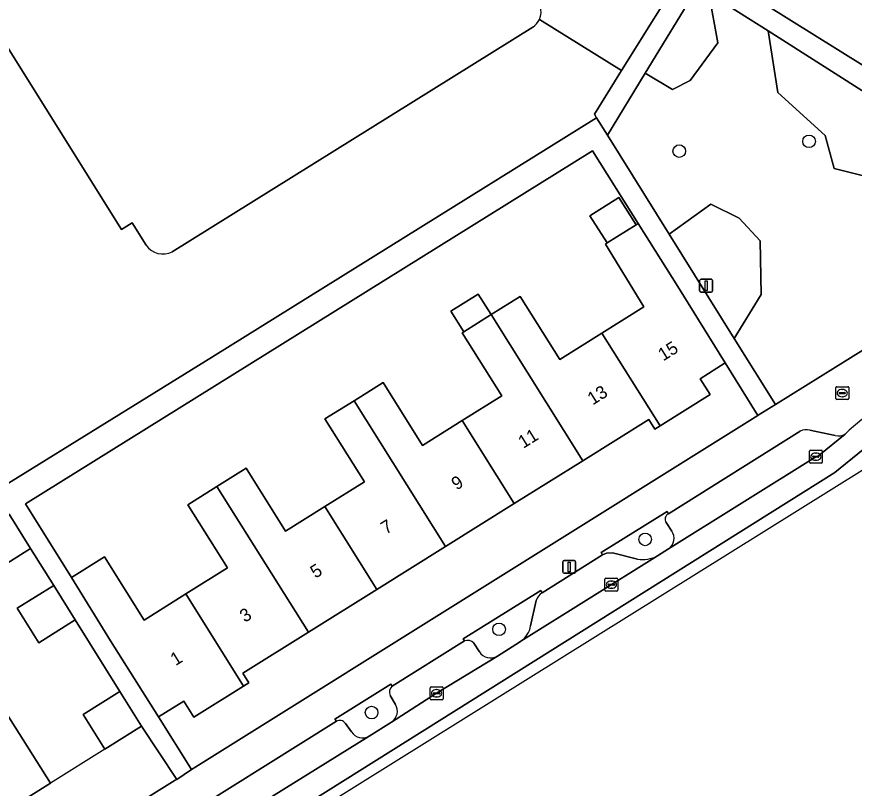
# Model space of a CAD drawing. Extents: x 159352 to 160617, y 385888 to 387323.
# Drawn here: x 159922.1 to 159986.9, y 386063.9 to 386123.6 of the extents above; entities that cross this region are included whole.
import ezdxf

# ---------------------------------------------------------------- set-up
doc = ezdxf.new("R2010")
doc.units = 0
for name, color, linetype in [('IMGEO_Boom', 7, 'Continuous'), ('IMGEO_Brandkraan', 7, 'Continuous'), ('IMGEO_Erf', 7, 'Continuous'), ('IMGEO_Fietspad_open', 7, 'Continuous'), ('IMGEO_Groenvoorziening', 7, 'Continuous'), ('IMGEO_Haag', 7, 'Continuous'), ('IMGEO_Kolk', 7, 'Continuous'), ('IMGEO_Lichtmast', 7, 'Continuous'), ('IMGEO_Muur', 7, 'Continuous'), ('IMGEO_Pand', 7, 'Continuous'), ('IMGEO_Pand_nummerreeks', 7, 'Continuous'), ('IMGEO_Parkeervlak_open', 7, 'Continuous'), ('IMGEO_Rijbaan_regionaal_gesloten', 7, 'Continuous'), ('IMGEO_Voetpad_open', 7, 'Continuous')]:
    doc.layers.add(name, color=color, linetype=linetype)

msp = doc.modelspace()

# ---------------------------------------------------------------- linework, layer by layer
at = {"layer": 'IMGEO_Boom'}
for centre in [(159983.382, 386113.955), (159973.339, 386113.196), (159970.707, 386083.151), (159959.409, 386076.193), (159949.55, 386069.754)]:
    msp.add_circle(centre, 0.489, dxfattribs=at)
at = {"layer": 'IMGEO_Brandkraan'}
for p, q in [((159985.446, 386094.044), (159985.446, 386094.896)), ((159985.521, 386094.97), (159986.373, 386094.97)), ((159985.705, 386094.464), (159985.705, 386094.476)), ((159986.143, 386094.427), (159985.745, 386094.427)), ((159985.748, 386094.513), (159986.146, 386094.513)), ((159985.934, 386094.75), (159985.959, 386094.75)), ((159986.189, 386094.476), (159986.189, 386094.464)), ((159986.447, 386094.896), (159986.447, 386094.044)), ((159986.373, 386093.97), (159985.521, 386093.97)), ((159985.957, 386094.19), (159985.932, 386094.19))]:
    msp.add_line(p, q, dxfattribs=at)
for points in [[(159985.446, 386094.044), (159985.446, 386094.896)], [(159985.521, 386094.97), (159986.373, 386094.97)], [(159986.447, 386094.896), (159986.447, 386094.044)], [(159986.373, 386093.97), (159985.521, 386093.97)]]:
    msp.add_lwpolyline(points, dxfattribs=at)
for centre, radius, start, end in [((159985.523, 386094.894), 0.0765, 91.55205, 178.44795), ((159985.523, 386094.894), 0.0765, 91.55205, 178.44795), ((159985.745, 386094.473), 0.0403, 85.87752, 175.75265), ((159985.742, 386094.463), 0.0366, 178.93798, 274.71019), ((159986.146, 386094.47), 0.043, 264.86636, 352.45326), ((159986.15, 386094.475), 0.0386, 1.73085, 96.63898), ((159986.371, 386094.894), 0.0765, 1.55205, 88.44795), ((159986.371, 386094.894), 0.0765, 1.55205, 88.44795), ((159985.523, 386094.046), 0.0765, 181.55205, 268.44795), ((159985.523, 386094.046), 0.0765, 181.55205, 268.44795), ((159986.371, 386094.046), 0.0765, 271.55205, 358.44795), ((159986.371, 386094.046), 0.0765, 271.55205, 358.44795)]:
    msp.add_arc(centre, radius, start, end, dxfattribs=at)
for centre, major_axis, ratio, start_param, end_param in [((159985.933, 386094.47), (-0.387, 0.002), 0.722429, 4.712389, 7.853982), ((159985.958, 386094.47), (-0.39, 0.002), 0.717154, 1.570796, 4.712389)]:
    msp.add_ellipse(centre, major_axis=major_axis, ratio=ratio, start_param=start_param, end_param=end_param, dxfattribs=at)
at = {"layer": 'IMGEO_Erf'}
for points in [[(159932.111, 386105.92), (159931.024, 386107.659), (159930.202, 386107.144), (159910.666, 386138.39)], [(159886.916, 386125.918), (159890.389, 386120.378), (159893.731, 386115.046), (159896.246, 386116.644), (159899.537, 386111.291), (159897.077, 386109.708), (159900.427, 386104.363), (159903.882, 386098.852), (159905.87, 386100.099), (159909.119, 386094.952), (159906.529, 386093.317), (159909.878, 386087.98), (159912.483, 386089.624), (159915.443, 386084.936), (159912.825, 386083.283), (159913.327, 386082.482), (159937.244, 386097.279), (159966.953, 386115.783), (159966.78, 386116.061), (159968.879, 386119.426), (159962.526, 386123.39)], [(159962.008, 386122.801), (159934.136, 386105.396)]]:
    msp.add_lwpolyline(points, dxfattribs=at)
for points in [[(159967.628, 386106.005), (159967.762, 386106.089), (159966.436, 386108.194), (159968.675, 386109.604), (159970.008, 386107.487), (159970.166, 386107.585), (159966.624, 386113.21), (159922.796, 386085.912), (159926.343, 386080.191), (159928.894, 386081.791), (159931.954, 386076.911), (159935.181, 386078.935), (159938.409, 386080.959), (159935.349, 386085.839), (159937.594, 386087.247), (159939.839, 386088.655), (159942.894, 386083.783), (159945.944, 386085.696), (159948.994, 386087.608), (159945.945, 386092.471), (159948.19, 386093.879), (159950.435, 386095.287), (159953.484, 386090.424), (159956.547, 386092.344), (159959.61, 386094.265), (159956.555, 386099.136), (159956.684, 386099.217), (159955.689, 386100.804), (159957.805, 386102.131), (159958.8, 386100.544), (159961.045, 386101.952), (159964.1, 386097.081), (159967.353, 386099.121), (159970.606, 386101.161)], [(159979.433, 386092.751), (159976.902, 386096.818), (159974.969, 386095.584), (159975.737, 386094.354), (159971.86, 386091.934), (159971.458, 386091.683), (159970.992, 386092.43), (159965.889, 386089.24), (159960.576, 386085.92), (159955.263, 386082.6), (159949.963, 386079.287), (159944.663, 386075.975), (159939.601, 386072.811), (159940.067, 386072.065), (159939.652, 386071.806), (159935.806, 386069.406), (159935.033, 386070.644), (159933.065, 386069.416), (159935.623, 386065.337), (159935.955, 386065.556), (159959.343, 386080.17)], [(159926.639, 386076.921), (159923.811, 386075.157), (159922.149, 386077.821), (159924.978, 386079.585), (159923.18, 386082.451), (159920.343, 386080.671), (159918.676, 386083.327), (159914.439, 386080.687), (159917.904, 386075.152), (159921.248, 386069.812), (159924.714, 386064.277), (159916.68, 386059.249), (159913.214, 386064.762), (159909.974, 386069.916), (159909.386, 386069.547), (159905.809, 386075.262), (159903.963, 386074.085), (159916.785, 386053.532), (159934.371, 386064.508), (159934.48, 386064.58), (159931.759, 386068.693), (159928.924, 386066.924), (159927.247, 386069.59), (159930.084, 386071.376)]]:
    msp.add_lwpolyline(points, close=True, dxfattribs=at)
for centre, radius, start, end in [((159961.25, 386123.99), 1.41, 302.51948, 334.82006), ((159933.433, 386106.854), 1.618, 215.23234, 295.75178)]:
    msp.add_arc(centre, radius, start, end, dxfattribs=at)
at = {"layer": 'IMGEO_Fietspad_open'}
for points in [[(159846.766, 386001.708), (159890.661, 386028.937), (159920.298, 386047.584), (159946.201, 386063.73), (159985.375, 386088.326), (159989.333, 386091.543), (159991.642, 386093.359), (159999.724, 386098.31), (160002.357, 386099.871), (160004.347, 386101.103)], [(159986.171, 386091.307), (159984.135, 386089.655), (159983.908, 386089.552), (159972.511, 386082.433), (159971.66, 386081.876), (159961.089, 386075.268), (159960.976, 386075.198), (159959.278, 386074.123), (159954.581, 386071.244), (159951.094, 386069.018), (159949.363, 386067.932), (159940.312, 386062.292), (159931.486, 386056.745), (159929.712, 386055.64), (159924.496, 386052.369), (159919.333, 386049.136)]]:
    msp.add_lwpolyline(points, dxfattribs=at)
msp.add_arc((160012.022, 386063.224), 38.169, 122.37979, 132.63035, dxfattribs=at)
at = {"layer": 'IMGEO_Groenvoorziening'}
for points in [[(159974.803, 386125.957), (159975.637, 386125.425), (159980.211, 386122.505), (159988.591, 386117.155), (159992.478, 386111.476), (159994.808, 386108.073), (159996.424, 386108.796), (159989.545, 386118.589), (159974.302, 386128.122), (159974.018, 386127.661), (159968.879, 386119.426), (159966.78, 386116.061), (159966.953, 386115.783), (159967.789, 386114.441), (159970.713, 386119.241)], [(159972.827, 386117.964), (159974.186, 386118.669), (159976.319, 386121.576), (159975.637, 386125.425), (159974.803, 386125.957), (159970.713, 386119.241)], [(159996.424, 386108.796), (159994.808, 386108.073), (159992.478, 386111.476), (159989.967, 386110.704), (159985.333, 386111.865), (159984.617, 386114.411), (159980.967, 386117.727), (159980.211, 386122.505), (159975.637, 386125.425), (159976.319, 386121.576), (159974.186, 386118.669), (159972.827, 386117.964), (159970.713, 386119.241), (159967.789, 386114.441), (159972.561, 386106.782), (159975.773, 386109.104), (159977.982, 386108.015), (159979.604, 386106.261), (159979.677, 386102.092), (159977.599, 386098.694), (159980.779, 386093.589), (159995.862, 386102.985), (159999.145, 386104.922)], [(159988.591, 386117.155), (159980.211, 386122.505), (159980.967, 386117.727), (159984.617, 386114.411), (159985.333, 386111.865), (159989.967, 386110.704), (159992.478, 386111.476)], [(159977.599, 386098.694), (159979.677, 386102.092), (159979.604, 386106.261), (159977.982, 386108.015), (159975.773, 386109.104), (159972.561, 386106.782)]]:
    msp.add_lwpolyline(points, close=True, dxfattribs=at)
for points in [[(159972.504, 386085.14), (159972.397, 386085.318), (159967.308, 386082.133), (159967.416, 386081.968), (159967.719, 386082.096), (159968.175, 386082.115), (159970.117, 386081.629)], [(159972.76, 386083.798), (159972.341, 386084.455)], [(159971.66, 386081.876), (159972.511, 386082.433)], [(159962.736, 386079.028), (159962.628, 386079.203), (159956.645, 386075.454), (159956.729, 386075.305)], [(159961.845, 386076.457), (159962.288, 386078.415)], [(159957.454, 386075.127), (159957.884, 386074.464)], [(159959.278, 386074.123), (159960.976, 386075.198), (159961.089, 386075.268)], [(159951.137, 386071.798), (159951.032, 386071.946), (159946.695, 386069.251), (159946.824, 386069.075)], [(159951.403, 386070.383), (159950.992, 386071.075)], [(159947.521, 386068.905), (159948.002, 386068.266)], [(159949.363, 386067.932), (159951.094, 386069.018)]]:
    msp.add_lwpolyline(points, dxfattribs=at)
for centre, radius, start, end in [((159972.705, 386084.73), 0.456, 116.11989, 217.1102), ((159971.998, 386083.232), 0.949, 302.68824, 36.63559), ((159970.537, 386083.949), 2.357, 259.73859, 298.45065), ((159963.189, 386078.227), 0.921, 119.48996, 168.18898), ((159960.093, 386076.736), 1.774, 304.14737, 350.95391), ((159956.951, 386074.642), 0.699, 43.91673, 108.49476), ((159958.759, 386075.023), 1.039, 212.56438, 299.94412), ((159951.509, 386071.347), 0.584, 129.53741, 207.78177), ((159950.519, 386069.866), 1.024, 304.13398, 30.35547), ((159947.088, 386068.644), 0.506, 31.10303, 121.48305), ((159948.849, 386068.776), 0.988, 211.04802, 301.3753)]:
    msp.add_arc(centre, radius, start, end, dxfattribs=at)
at = {"layer": 'IMGEO_Haag'}
msp.add_lwpolyline([(159974.803, 386125.957), (159975.637, 386125.425), (159980.211, 386122.505), (159988.591, 386117.155), (159992.478, 386111.476), (159994.808, 386108.073), (159996.424, 386108.796), (159989.545, 386118.589), (159974.302, 386128.122), (159974.018, 386127.661), (159968.879, 386119.426), (159966.78, 386116.061), (159966.953, 386115.783), (159967.789, 386114.441), (159970.713, 386119.241)], close=True, dxfattribs=at)
at = {"layer": 'IMGEO_Kolk'}
for p, q in [((159983.406, 386089.127), (159983.406, 386089.979)), ((159983.481, 386090.053), (159984.333, 386090.053)), ((159984.407, 386089.979), (159984.407, 386089.127)), ((159983.665, 386089.547), (159983.665, 386089.559)), ((159984.103, 386089.51), (159983.705, 386089.51)), ((159983.708, 386089.596), (159984.106, 386089.596)), ((159983.917, 386089.273), (159983.892, 386089.273)), ((159983.894, 386089.833), (159983.919, 386089.833)), ((159984.149, 386089.559), (159984.149, 386089.547)), ((159984.333, 386089.053), (159983.481, 386089.053)), ((159967.598, 386079.225), (159967.598, 386080.077)), ((159967.673, 386080.151), (159968.525, 386080.151)), ((159967.857, 386079.645), (159967.857, 386079.657)), ((159968.295, 386079.608), (159967.897, 386079.608)), ((159967.9, 386079.694), (159968.298, 386079.694)), ((159968.086, 386079.931), (159968.111, 386079.931)), ((159968.341, 386079.657), (159968.341, 386079.645)), ((159968.599, 386080.077), (159968.599, 386079.225)), ((159968.525, 386079.151), (159967.673, 386079.151)), ((159968.109, 386079.371), (159968.084, 386079.371)), ((159954.154, 386071.745), (159955.006, 386071.745)), ((159954.079, 386070.819), (159954.079, 386071.671)), ((159954.338, 386071.239), (159954.338, 386071.251)), ((159954.776, 386071.202), (159954.378, 386071.202)), ((159954.381, 386071.288), (159954.779, 386071.288)), ((159954.567, 386071.525), (159954.592, 386071.525)), ((159954.822, 386071.251), (159954.822, 386071.239)), ((159955.08, 386071.671), (159955.08, 386070.819)), ((159955.006, 386070.745), (159954.154, 386070.745)), ((159954.59, 386070.965), (159954.565, 386070.965))]:
    msp.add_line(p, q, dxfattribs=at)
for points in [[(159983.406, 386089.127), (159983.406, 386089.979)], [(159983.481, 386090.053), (159984.333, 386090.053)], [(159984.407, 386089.979), (159984.407, 386089.127)], [(159984.333, 386089.053), (159983.481, 386089.053)], [(159967.598, 386079.225), (159967.598, 386080.077)], [(159967.673, 386080.151), (159968.525, 386080.151)], [(159968.599, 386080.077), (159968.599, 386079.225)], [(159968.525, 386079.151), (159967.673, 386079.151)], [(159954.154, 386071.745), (159955.006, 386071.745)], [(159954.079, 386070.819), (159954.079, 386071.671)], [(159955.08, 386071.671), (159955.08, 386070.819)], [(159955.006, 386070.745), (159954.154, 386070.745)]]:
    msp.add_lwpolyline(points, dxfattribs=at)
for centre, radius, start, end in [((159983.483, 386089.977), 0.0765, 91.55205, 178.44795), ((159983.483, 386089.977), 0.0765, 91.55205, 178.44795), ((159984.331, 386089.977), 0.0765, 1.55205, 88.44795), ((159984.331, 386089.977), 0.0765, 1.55205, 88.44795), ((159983.705, 386089.556), 0.0403, 85.87752, 175.75265), ((159983.702, 386089.546), 0.0366, 178.93798, 274.71019), ((159984.106, 386089.553), 0.043, 264.86636, 352.45326), ((159984.11, 386089.558), 0.0386, 1.73085, 96.63898), ((159983.483, 386089.129), 0.0765, 181.55205, 268.44795), ((159983.483, 386089.129), 0.0765, 181.55205, 268.44795), ((159984.331, 386089.129), 0.0765, 271.55205, 358.44795), ((159984.331, 386089.129), 0.0765, 271.55205, 358.44795), ((159967.675, 386080.075), 0.0765, 91.55205, 178.44795), ((159967.675, 386080.075), 0.0765, 91.55205, 178.44795), ((159967.897, 386079.654), 0.0403, 85.87752, 175.75265), ((159967.894, 386079.644), 0.0366, 178.93798, 274.71019), ((159968.298, 386079.651), 0.043, 264.86636, 352.45326), ((159968.302, 386079.656), 0.0386, 1.73085, 96.63898), ((159968.523, 386080.075), 0.0765, 1.55205, 88.44795), ((159968.523, 386080.075), 0.0765, 1.55205, 88.44795), ((159967.675, 386079.227), 0.0765, 181.55205, 268.44795), ((159967.675, 386079.227), 0.0765, 181.55205, 268.44795), ((159968.523, 386079.227), 0.0765, 271.55205, 358.44795), ((159968.523, 386079.227), 0.0765, 271.55205, 358.44795), ((159954.156, 386071.669), 0.0765, 91.55205, 178.44795), ((159954.156, 386071.669), 0.0765, 91.55205, 178.44795), ((159955.004, 386071.669), 0.0765, 1.55205, 88.44795), ((159955.004, 386071.669), 0.0765, 1.55205, 88.44795), ((159954.378, 386071.248), 0.0403, 85.87752, 175.75265), ((159954.375, 386071.238), 0.0366, 178.93798, 274.71019), ((159954.779, 386071.245), 0.043, 264.86636, 352.45326), ((159954.783, 386071.25), 0.0386, 1.73085, 96.63898), ((159954.156, 386070.821), 0.0765, 181.55205, 268.44795), ((159954.156, 386070.821), 0.0765, 181.55205, 268.44795), ((159955.004, 386070.821), 0.0765, 271.55205, 358.44795), ((159955.004, 386070.821), 0.0765, 271.55205, 358.44795)]:
    msp.add_arc(centre, radius, start, end, dxfattribs=at)
for centre, major_axis, ratio, start_param, end_param in [((159983.893, 386089.553), (-0.387, 0.002), 0.722429, 4.712389, 7.853982), ((159983.918, 386089.553), (-0.39, 0.002), 0.717154, 1.570796, 4.712389), ((159968.085, 386079.651), (-0.387, 0.002), 0.722429, 4.712389, 7.853982), ((159968.11, 386079.651), (-0.39, 0.002), 0.717154, 1.570796, 4.712389), ((159954.566, 386071.245), (-0.387, 0.002), 0.722429, 4.712389, 7.853982), ((159954.591, 386071.245), (-0.39, 0.002), 0.717154, 1.570796, 4.712389)]:
    msp.add_ellipse(centre, major_axis=major_axis, ratio=ratio, start_param=start_param, end_param=end_param, dxfattribs=at)
at = {"layer": 'IMGEO_Lichtmast'}
for p, q in [((159974.92, 386102.38), (159974.92, 386103.18)), ((159974.92, 386103.18), (159974.92, 386102.38)), ((159975.02, 386103.28), (159975.81, 386103.28)), ((159975.81, 386103.28), (159975.02, 386103.28)), ((159975.91, 386103.18), (159975.91, 386102.38)), ((159975.91, 386102.38), (159975.91, 386103.18)), ((159975.81, 386102.28), (159975.02, 386102.28)), ((159975.02, 386102.28), (159975.81, 386102.28)), ((159964.442, 386081.527), (159965.232, 386081.527)), ((159965.232, 386081.527), (159964.442, 386081.527)), ((159964.342, 386080.627), (159964.342, 386081.427)), ((159964.342, 386081.427), (159964.342, 386080.627)), ((159965.332, 386081.427), (159965.332, 386080.627)), ((159965.332, 386080.627), (159965.332, 386081.427)), ((159965.232, 386080.527), (159964.442, 386080.527)), ((159964.442, 386080.527), (159965.232, 386080.527))]:
    msp.add_line(p, q, dxfattribs=at)
for points in [[(159975.34, 386103.155), (159975.49, 386103.155), (159975.49, 386102.405), (159975.34, 386102.405), (159975.34, 386103.155)], [(159964.762, 386081.402), (159964.912, 386081.402), (159964.912, 386080.652), (159964.762, 386080.652), (159964.762, 386081.402)]]:
    msp.add_lwpolyline(points, dxfattribs=at)
for centre, start, end in [((159975.02, 386103.18), 90, 180), ((159975.02, 386103.18), 90, 180), ((159975.81, 386103.18), 0, 90), ((159975.81, 386103.18), 360, 90), ((159975.02, 386102.38), 180, 270), ((159975.02, 386102.38), 180, 270), ((159975.81, 386102.38), 270, 0), ((159975.81, 386102.38), 270, 0), ((159964.442, 386081.427), 90, 180), ((159964.442, 386081.427), 90, 180), ((159965.232, 386081.427), 0, 90), ((159965.232, 386081.427), 360, 90), ((159964.442, 386080.627), 180, 270), ((159964.442, 386080.627), 180, 270), ((159965.232, 386080.627), 270, 0), ((159965.232, 386080.627), 270, 0)]:
    msp.add_arc(centre, 0.1, start, end, dxfattribs=at)
at = {"layer": 'IMGEO_Muur'}
msp.add_lwpolyline([(159928.924, 386066.924), (159924.714, 386064.277)], dxfattribs=at)
at = {"layer": 'IMGEO_Pand'}
for points in [[(159915.99, 386153.031), (159905.588, 386146.53), (159906.28, 386145.421), (159907.128, 386144.061), (159905.944, 386143.322), (159905.861, 386143.271), (159905.904, 386143.202), (159909.392, 386137.597), (159910.666, 386138.39), (159930.202, 386107.144), (159931.024, 386107.659), (159932.111, 386105.92)], [(159934.136, 386105.396), (159962.008, 386122.801)]]:
    msp.add_lwpolyline(points, dxfattribs=at)
for points in [[(159967.762, 386106.089), (159970.008, 386107.487), (159968.675, 386109.604), (159966.436, 386108.194)], [(159973.23, 386102.719), (159970.166, 386107.585), (159970.008, 386107.487), (159967.762, 386106.089), (159967.628, 386106.005), (159970.606, 386101.161), (159967.353, 386099.121), (159971.86, 386091.934), (159975.737, 386094.354), (159974.969, 386095.584), (159976.902, 386096.818)], [(159956.684, 386099.217), (159958.8, 386100.544), (159957.805, 386102.131), (159955.689, 386100.804)], [(159965.889, 386089.24), (159970.992, 386092.43), (159971.458, 386091.683), (159971.86, 386091.934), (159967.353, 386099.121), (159964.1, 386097.081), (159961.045, 386101.952), (159958.8, 386100.544)], [(159958.8, 386100.544), (159956.684, 386099.217), (159956.555, 386099.136), (159959.61, 386094.265), (159956.547, 386092.344), (159960.576, 386085.92), (159965.889, 386089.24)], [(159955.263, 386082.6), (159960.576, 386085.92), (159956.547, 386092.344), (159953.484, 386090.424), (159950.435, 386095.287), (159948.19, 386093.879)], [(159948.19, 386093.879), (159945.945, 386092.471), (159948.994, 386087.608), (159945.944, 386085.696), (159949.963, 386079.287), (159955.263, 386082.6)], [(159944.663, 386075.975), (159949.963, 386079.287), (159945.944, 386085.696), (159942.894, 386083.783), (159939.839, 386088.655), (159937.594, 386087.247)], [(159937.594, 386087.247), (159935.349, 386085.839), (159938.409, 386080.959), (159935.181, 386078.935), (159939.652, 386071.806), (159940.067, 386072.065), (159939.601, 386072.811), (159944.663, 386075.975)], [(159923.18, 386082.451), (159921.513, 386085.107), (159918.676, 386083.327), (159920.343, 386080.671)], [(159935.181, 386078.935), (159931.954, 386076.911), (159928.894, 386081.791), (159926.343, 386080.191), (159929.367, 386075.313), (159933.065, 386069.416), (159935.033, 386070.644), (159935.806, 386069.406), (159939.652, 386071.806)], [(159926.639, 386076.921), (159924.978, 386079.585), (159922.149, 386077.821), (159923.811, 386075.157)], [(159931.759, 386068.693), (159930.084, 386071.376), (159927.247, 386069.59), (159928.924, 386066.924)], [(159913.214, 386064.762), (159916.68, 386059.249), (159924.714, 386064.277), (159921.248, 386069.812)]]:
    msp.add_lwpolyline(points, close=True, dxfattribs=at)
for centre, radius, start, end in [((159961.251, 386123.985), 1.407, 334.97933, 59.18146), ((159961.25, 386123.99), 1.41, 302.51948, 334.82006), ((159933.433, 386106.854), 1.618, 215.23234, 295.75178)]:
    msp.add_arc(centre, radius, start, end, dxfattribs=at)
at = {"layer": 'IMGEO_Parkeervlak_open'}
for points in [[(159962.526, 386123.39), (159968.879, 386119.426), (159974.018, 386127.661), (159969.094, 386130.7), (159969.395, 386131.227), (159963.968, 386134.626), (159963.524, 386133.901), (159960.97, 386129.831), (159960.714, 386129.408), (159960.8, 386129.35), (159959.258, 386126.891), (159961.972, 386125.193)], [(159982.694, 386091.525), (159972.504, 386085.14)], [(159972.511, 386082.433), (159983.908, 386089.552), (159984.135, 386089.655), (159986.171, 386091.307)], [(159985.406, 386091.19), (159983.443, 386091.61)], [(159972.341, 386084.455), (159972.76, 386083.798)], [(159970.117, 386081.629), (159968.175, 386082.115), (159967.719, 386082.096), (159967.416, 386081.968), (159962.736, 386079.028)], [(159961.089, 386075.268), (159971.66, 386081.876)], [(159962.288, 386078.415), (159961.845, 386076.457)], [(159956.729, 386075.305), (159951.137, 386071.798)], [(159957.884, 386074.464), (159957.454, 386075.127)], [(159951.094, 386069.018), (159954.581, 386071.244), (159959.278, 386074.123)], [(159950.992, 386071.075), (159951.403, 386070.383)], [(159946.824, 386069.075), (159933.24, 386060.585)], [(159948.002, 386068.266), (159947.521, 386068.905)], [(159931.486, 386056.745), (159940.312, 386062.292), (159949.363, 386067.932)]]:
    msp.add_lwpolyline(points, dxfattribs=at)
for centre, radius, start, end in [((159961.251, 386123.985), 1.407, 334.97933, 59.18146), ((159983.19, 386090.496), 1.143, 77.21767, 115.73131), ((159985.666, 386092.051), 0.899, 253.19848, 304.19253), ((159972.705, 386084.73), 0.456, 116.11989, 217.1102), ((159971.998, 386083.232), 0.949, 302.68824, 36.63559), ((159970.537, 386083.949), 2.357, 259.73859, 298.45065), ((159963.189, 386078.227), 0.921, 119.48996, 168.18898), ((159960.093, 386076.736), 1.774, 304.14737, 350.95391), ((159956.951, 386074.642), 0.699, 43.91673, 108.49476), ((159958.759, 386075.023), 1.039, 212.56438, 299.94412), ((159951.509, 386071.347), 0.584, 129.53741, 207.78177), ((159950.519, 386069.866), 1.024, 304.13398, 30.35547), ((159947.088, 386068.644), 0.506, 31.10303, 121.48305), ((159948.849, 386068.776), 0.988, 211.04802, 301.3753)]:
    msp.add_arc(centre, radius, start, end, dxfattribs=at)
at = {"layer": 'IMGEO_Rijbaan_regionaal_gesloten'}
for points in [[(159680.589, 385901.515), (159678.374, 385900.403), (159677.09, 385899.832), (159676.054, 385899.376), (159674.34, 385898.621), (159673.604, 385898.41), (159672.377, 385898.152), (159671.133, 385898.005), (159669.88, 385897.969), (159668.841, 385898.033), (159672.265, 385892.74), (159701.42, 385910.447), (159730.336, 385928.01), (160003.316, 386098.383), (160029.667, 386114.83), (160338.731, 386306.963), (160519.651, 386421.283), (160554.007, 386449.857), (160584.37, 386476.501)], [(160004.347, 386101.103), (160002.357, 386099.871), (159999.724, 386098.31), (159991.642, 386093.359), (159989.333, 386091.543), (159985.375, 386088.326), (159946.201, 386063.73), (159920.298, 386047.584), (159890.661, 386028.937), (159846.766, 386001.708), (159807.266, 385976.872), (159789.753, 385966.056), (159732.868, 385930.223), (159726.624, 385926.948)]]:
    msp.add_lwpolyline(points, dxfattribs=at)
at = {"layer": 'IMGEO_Voetpad_open'}
for points in [[(159974.302, 386128.122), (159989.545, 386118.589), (159996.424, 386108.796), (159999.145, 386104.922), (160000.449, 386102.952), (160000.554, 386103.289), (160003.458, 386112.921)], [(159921.513, 386085.107), (159923.18, 386082.451), (159924.978, 386079.585), (159926.639, 386076.921), (159930.084, 386071.376), (159931.759, 386068.693), (159934.48, 386064.58), (159935.623, 386065.337), (159933.065, 386069.416), (159929.367, 386075.313), (159926.343, 386080.191), (159922.796, 386085.912), (159966.624, 386113.21), (159970.166, 386107.585), (159973.23, 386102.719), (159976.902, 386096.818), (159979.433, 386092.751), (159979.448, 386092.76), (159980.779, 386093.589), (159977.599, 386098.694), (159972.561, 386106.782), (159967.789, 386114.441), (159966.953, 386115.783), (159937.244, 386097.279), (159913.327, 386082.482)], [(159999.952, 386101.508), (160000, 386101.641), (160000.137, 386101.953), (160000.449, 386102.952), (159999.145, 386104.922), (159995.862, 386102.985), (159980.779, 386093.589), (159979.448, 386092.76), (159979.433, 386092.751), (159959.343, 386080.17), (159935.955, 386065.556), (159935.623, 386065.337), (159934.48, 386064.58), (159934.371, 386064.508), (159916.785, 386053.532)], [(159919.333, 386049.136), (159924.496, 386052.369), (159929.712, 386055.64), (159928.211, 386058.059), (159932.982, 386061.001), (159933.24, 386060.585), (159946.824, 386069.075), (159946.695, 386069.251), (159951.032, 386071.946), (159951.137, 386071.798), (159956.729, 386075.305), (159956.645, 386075.454), (159962.628, 386079.203), (159962.736, 386079.028), (159967.416, 386081.968), (159967.308, 386082.133), (159972.397, 386085.318), (159972.504, 386085.14), (159982.694, 386091.525)], [(159983.443, 386091.61), (159985.406, 386091.19)]]:
    msp.add_lwpolyline(points, dxfattribs=at)
for centre, radius, start, end in [((160012.022, 386063.224), 38.169, 122.37979, 132.63035), ((159983.19, 386090.496), 1.143, 77.21767, 115.73131), ((159985.666, 386092.051), 0.899, 253.19848, 304.19253)]:
    msp.add_arc(centre, radius, start, end, dxfattribs=at)

# ---------------------------------------------------------------- texts
at = {"layer": 'IMGEO_Pand_nummerreeks'}
for s, rotation, p in [('15', 32.01688, (159972.101, 386096.919)), ('13', 32.01647, (159966.644, 386093.507)), ('11', 32.01688, (159961.283, 386090.155)), ('9', 32.01647, (159956.119, 386086.926)), ('7', 32.01647, (159950.662, 386083.514)), ('5', 32.01647, (159945.205, 386080.102)), ('3', 32.01647, (159939.747, 386076.689)), ('1', 32.01647, (159934.386, 386073.337))]:
    msp.add_text(s, height=1, rotation=rotation, dxfattribs=at).set_placement(p)

doc.saveas('drawing.dxf')
